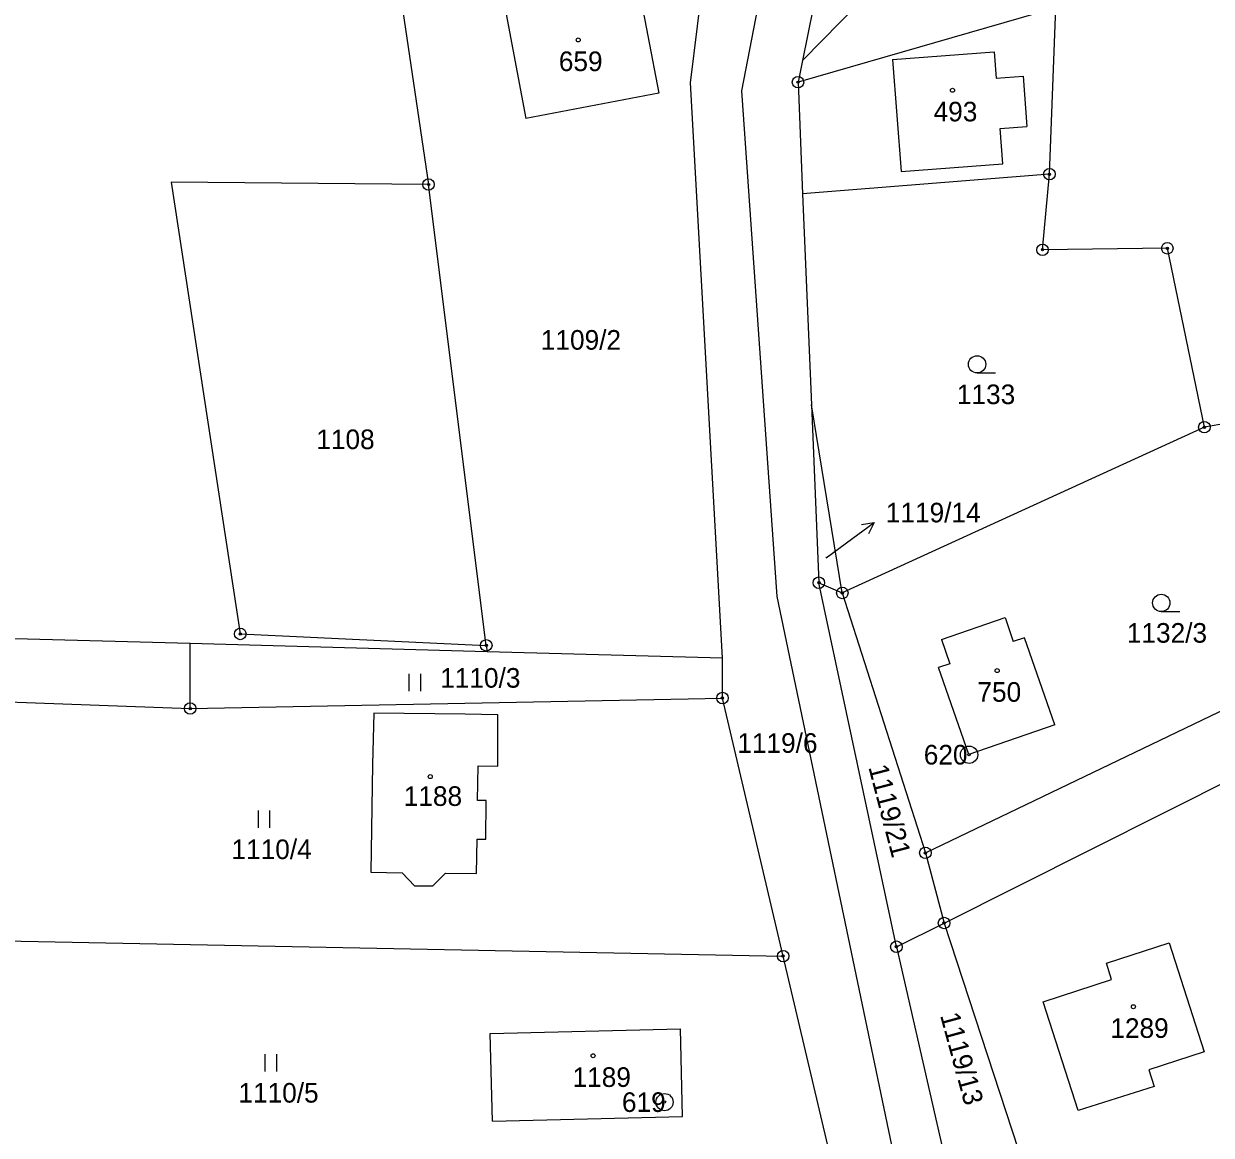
# Model space of a CAD drawing. Extents: x -439246 to -433691, y -1130252 to -1121148.
# Drawn here: x -438157.2 to -438054.2, y -1123934.7 to -1123838.4 of the extents above; entities that cross this region are included whole.
import ezdxf

# ---------------------------------------------------------------- set-up
doc = ezdxf.new("R2010")
doc.units = 0
for name, color, linetype in [('Vrstva 1', 7, 'Continuous'), ('Vrstva 16', 7, 'Continuous'), ('Vrstva 17', 7, 'Continuous'), ('Vrstva 18', 7, 'Continuous'), ('Vrstva 19', 7, 'Continuous'), ('Vrstva 24', 7, 'Continuous'), ('Vrstva 25', 7, 'Continuous'), ('Vrstva 3', 7, 'Continuous'), ('Vrstva 37', 7, 'Continuous'), ('Vrstva 4', 7, 'Continuous')]:
    doc.layers.add(name, color=color, linetype=linetype)

msp = doc.modelspace()

# ---------------------------------------------------------------- linework, layer by layer
at = {"layer": 'Vrstva 1'}
for p, q in [((-438126.83, -1123898.11), (-438126.94, -1123902.56)), ((-438118.91, -1123898.21), (-438126.83, -1123898.11)), ((-438116.07, -1123898.25), (-438118.91, -1123898.21)), ((-438116.07, -1123902.71), (-438116.07, -1123898.25)), ((-438126.94, -1123902.56), (-438127.07, -1123911.91)), ((-438117.84, -1123905.68), (-438117.77, -1123902.68)), ((-438117.77, -1123902.68), (-438116.07, -1123902.71)), ((-438117.09, -1123905.69), (-438117.84, -1123905.68)), ((-438117.13, -1123909.04), (-438117.09, -1123905.69)), ((-438117.92, -1123912.03), (-438117.88, -1123909.03)), ((-438117.88, -1123909.03), (-438117.13, -1123909.04)), ((-438127.07, -1123911.91), (-438124.37, -1123911.95)), ((-438124.37, -1123911.95), (-438123.3, -1123913.08)), ((-438121.7, -1123913.1), (-438120.61, -1123911.99)), ((-438120.61, -1123911.99), (-438117.92, -1123912.03)), ((-438123.3, -1123913.08), (-438121.7, -1123913.1))]:
    msp.add_line(p, q, dxfattribs=at)
for points in [[(-438094.93, -1123844.17), (-438079.13, -1123762.47)], [(-438081.48, -1123800.99), (-438089.68, -1123841.54)], [(-438099.39, -1123843.47), (-438096.95, -1123823.81)], [(-438089.68, -1123841.54), (-438079.77, -1123831.43)], [(-438124.92, -1123833.12), (-438122.08, -1123852.29)], [(-438104.02, -1123834.4), (-438102.12, -1123844.38)], [(-438115.54, -1123836.59), (-438113.64, -1123846.57)], [(-438067.72, -1123836.97), (-438090.06, -1123843.42)], [(-438068.27, -1123851.4), (-438067.72, -1123836.97)], [(-438089.68, -1123841.54), (-438090.06, -1123843.42)], [(-438096.6, -1123893.31), (-438099.39, -1123843.47)], [(-438090.06, -1123843.42), (-438089.66, -1123853.1)], [(-438102.12, -1123844.38), (-438113.64, -1123846.57)], [(-438091.88, -1123888.01), (-438094.93, -1123844.17)], [(-438122.08, -1123852.29), (-438144.38, -1123852.09)], [(-438144.38, -1123852.09), (-438138.4, -1123891.25)], [(-438117.08, -1123892.24), (-438122.08, -1123852.29)], [(-438068.27, -1123851.4), (-438089.66, -1123853.1)], [(-438068.87, -1123857.95), (-438068.27, -1123851.4)], [(-438089.66, -1123853.1), (-438088.89, -1123871.39)], [(-438058.05, -1123857.82), (-438068.87, -1123857.95)], [(-438054.84, -1123873.33), (-438058.05, -1123857.82)], [(-438086.22, -1123887.7), (-438088.89, -1123871.39)], [(-438088.89, -1123871.39), (-438088.25, -1123886.81)], [(-438052.17, -1123872.86), (-438054.84, -1123873.33)], [(-438054.84, -1123873.33), (-438086.22, -1123887.7)], [(-438088.25, -1123886.81), (-438086.22, -1123887.7)], [(-438081.53, -1123918.37), (-438088.25, -1123886.81)], [(-438081.79, -1123936.26), (-438091.88, -1123888.01)], [(-438086.22, -1123887.7), (-438079.02, -1123910.23)], [(-438077.63, -1123891.74), (-438072.12, -1123889.83)], [(-438072.12, -1123889.83), (-438071.4, -1123891.92)], [(-438200.28, -1123890.51), (-438142.74, -1123892.06)], [(-438138.4, -1123891.25), (-438117.08, -1123892.24)], [(-438142.74, -1123897.72), (-438142.74, -1123892.06)], [(-438142.74, -1123892.06), (-438117.01, -1123892.76)], [(-438117.08, -1123892.24), (-438117.01, -1123892.76)], [(-438077.63, -1123891.74), (-438076.9, -1123893.83)], [(-438070.42, -1123891.58), (-438071.4, -1123891.92)], [(-438067.8, -1123899.12), (-438070.42, -1123891.58)], [(-438117.01, -1123892.76), (-438096.6, -1123893.31)], [(-438096.61, -1123896.81), (-438096.6, -1123893.31)], [(-438076.9, -1123893.83), (-438077.88, -1123894.17)], [(-438075.26, -1123901.71), (-438077.88, -1123894.17)], [(-438079.02, -1123910.23), (-438047.78, -1123895.23)], [(-438172.73, -1123896.63), (-438142.74, -1123897.72)], [(-438142.74, -1123897.72), (-438096.61, -1123896.81)], [(-438091.35, -1123919.18), (-438096.61, -1123896.81)], [(-438067.8, -1123899.12), (-438075.26, -1123901.71)], [(-438077.4, -1123916.31), (-438045.54, -1123900.32)], [(-438079.02, -1123910.23), (-438077.4, -1123916.31)], [(-438081.53, -1123918.37), (-438077.4, -1123916.31)], [(-438077.4, -1123916.31), (-438068.84, -1123942.44)], [(-438170.63, -1123917.63), (-438091.35, -1123919.18)], [(-438063.33, -1123919.78), (-438057.9, -1123918.04)], [(-438057.9, -1123918.04), (-438054.87, -1123927.47)], [(-438086.88, -1123938.16), (-438091.35, -1123919.18)], [(-438081.53, -1123918.37), (-438075.74, -1123943.69)], [(-438062.88, -1123921.21), (-438063.33, -1123919.78)], [(-438068.82, -1123923.13), (-438062.88, -1123921.21)], [(-438065.77, -1123932.56), (-438068.82, -1123923.13)], [(-438116.74, -1123925.9), (-438100.24, -1123925.49)], [(-438116.55, -1123933.5), (-438116.74, -1123925.9)], [(-438100.06, -1123933.09), (-438100.24, -1123925.49)], [(-438054.87, -1123927.47), (-438059.65, -1123929.04)], [(-438059.65, -1123929.04), (-438059.2, -1123930.47)], [(-438059.2, -1123930.47), (-438065.77, -1123932.56)], [(-438116.55, -1123933.5), (-438100.06, -1123933.09)]]:
    msp.add_lwpolyline(points, dxfattribs=at)
at = {"layer": 'Vrstva 16'}
msp.add_line((-438085.87, -1123883.35), (-438083.45, -1123881.58), dxfattribs=at)
for points in [[(-438084.55, -1123881.77), (-438083.45, -1123881.58), (-438083.96, -1123882.57)], [(-438087.62, -1123884.64), (-438085.87, -1123883.35)]]:
    msp.add_lwpolyline(points, dxfattribs=at)
at = {"layer": 'Vrstva 24'}
for centre, radius in [((-438090.06, -1123843.42), 0.5), ((-438090.06, -1123843.42), 0.1), ((-438068.27, -1123851.4), 0.5), ((-438068.27, -1123851.4), 0.1), ((-438122.08, -1123852.29), 0.5), ((-438122.08, -1123852.29), 0.1), ((-438068.87, -1123857.95), 0.5), ((-438058.05, -1123857.82), 0.5), ((-438068.87, -1123857.95), 0.1), ((-438058.05, -1123857.82), 0.1), ((-438054.84, -1123873.33), 0.5), ((-438054.84, -1123873.33), 0.1), ((-438088.25, -1123886.81), 0.5), ((-438088.25, -1123886.81), 0.1), ((-438086.22, -1123887.7), 0.5), ((-438086.22, -1123887.7), 0.1), ((-438138.4, -1123891.25), 0.5), ((-438138.4, -1123891.25), 0.1), ((-438117.08, -1123892.24), 0.5), ((-438117.08, -1123892.24), 0.1), ((-438096.61, -1123896.81), 0.5), ((-438142.74, -1123897.72), 0.5), ((-438142.74, -1123897.72), 0.1), ((-438096.61, -1123896.81), 0.1), ((-438075.23, -1123901.72), 0.75), ((-438075.23, -1123901.72), 0.1), ((-438079.02, -1123910.23), 0.5), ((-438079.02, -1123910.23), 0.1), ((-438077.4, -1123916.31), 0.5), ((-438077.4, -1123916.31), 0.1), ((-438081.53, -1123918.37), 0.5), ((-438091.35, -1123919.18), 0.5), ((-438091.35, -1123919.18), 0.1), ((-438081.53, -1123918.37), 0.1), ((-438101.63, -1123931.84), 0.75), ((-438101.63, -1123931.84), 0.1)]:
    msp.add_circle(centre, radius, dxfattribs=at)
at = {"layer": 'Vrstva 25'}
for p, q in [((-438074.54, -1123868.63), (-438072.94, -1123868.63)), ((-438058.58, -1123889.31), (-438056.98, -1123889.31)), ((-438123.76, -1123896.22), (-438123.76, -1123894.72)), ((-438122.76, -1123896.22), (-438122.76, -1123894.72)), ((-438136.83, -1123908.07), (-438136.83, -1123906.57)), ((-438135.83, -1123908.07), (-438135.83, -1123906.57)), ((-438136.23, -1123929.18), (-438136.23, -1123927.68)), ((-438135.23, -1123929.18), (-438135.23, -1123927.68))]:
    msp.add_line(p, q, dxfattribs=at)
for centre, radius in [((-438109.11, -1123839.76), 0.175), ((-438076.67, -1123844.12), 0.175), ((-438074.54, -1123867.88), 0.75), ((-438058.58, -1123888.56), 0.75), ((-438072.8, -1123894.43), 0.175), ((-438121.93, -1123903.62), 0.175), ((-438060.99, -1123923.57), 0.175), ((-438107.82, -1123927.82), 0.175)]:
    msp.add_circle(centre, radius, dxfattribs=at)
at = {"layer": 'Vrstva 3'}
for points in [[(-438104.02, -1123834.4), (-438102.12, -1123844.38)], [(-438115.54, -1123836.59), (-438113.64, -1123846.57)], [(-438081.88, -1123841.46), (-438073.06, -1123840.78)], [(-438073.06, -1123840.78), (-438072.88, -1123843.07)], [(-438081.88, -1123841.46), (-438081.13, -1123851.17)], [(-438072.88, -1123843.07), (-438070.56, -1123842.89)], [(-438070.56, -1123842.89), (-438070.22, -1123847.25)], [(-438102.12, -1123844.38), (-438113.64, -1123846.57)], [(-438072.54, -1123847.43), (-438070.22, -1123847.25)], [(-438072.31, -1123850.49), (-438072.54, -1123847.43)], [(-438081.13, -1123851.17), (-438072.31, -1123850.49)], [(-438077.63, -1123891.74), (-438072.12, -1123889.83)], [(-438072.12, -1123889.83), (-438071.4, -1123891.92)], [(-438077.63, -1123891.74), (-438076.9, -1123893.83)], [(-438070.42, -1123891.58), (-438071.4, -1123891.92)], [(-438067.8, -1123899.12), (-438070.42, -1123891.58)], [(-438076.9, -1123893.83), (-438077.88, -1123894.17)], [(-438075.26, -1123901.71), (-438077.88, -1123894.17)], [(-438126.83, -1123898.11), (-438126.94, -1123902.56)], [(-438118.91, -1123898.21), (-438126.83, -1123898.11)], [(-438116.07, -1123898.25), (-438118.91, -1123898.21)], [(-438116.07, -1123902.71), (-438116.07, -1123898.25)], [(-438067.8, -1123899.12), (-438075.26, -1123901.71)], [(-438126.94, -1123902.56), (-438127.07, -1123911.91)], [(-438117.84, -1123905.68), (-438117.77, -1123902.68)], [(-438117.77, -1123902.68), (-438116.07, -1123902.71)], [(-438117.09, -1123905.69), (-438117.84, -1123905.68)], [(-438117.13, -1123909.04), (-438117.09, -1123905.69)], [(-438117.92, -1123912.03), (-438117.88, -1123909.03)], [(-438117.88, -1123909.03), (-438117.13, -1123909.04)], [(-438127.07, -1123911.91), (-438124.37, -1123911.95)], [(-438124.37, -1123911.95), (-438123.3, -1123913.08)], [(-438121.7, -1123913.1), (-438120.61, -1123911.99)], [(-438120.61, -1123911.99), (-438117.92, -1123912.03)], [(-438123.3, -1123913.08), (-438121.7, -1123913.1)], [(-438063.33, -1123919.78), (-438057.9, -1123918.04)], [(-438057.9, -1123918.04), (-438054.87, -1123927.47)], [(-438062.88, -1123921.21), (-438063.33, -1123919.78)], [(-438068.82, -1123923.13), (-438062.88, -1123921.21)], [(-438065.77, -1123932.56), (-438068.82, -1123923.13)], [(-438116.74, -1123925.9), (-438100.24, -1123925.49)], [(-438116.55, -1123933.5), (-438116.74, -1123925.9)], [(-438100.06, -1123933.09), (-438100.24, -1123925.49)], [(-438054.87, -1123927.47), (-438059.65, -1123929.04)], [(-438059.65, -1123929.04), (-438059.2, -1123930.47)], [(-438059.2, -1123930.47), (-438065.77, -1123932.56)], [(-438116.55, -1123933.5), (-438100.06, -1123933.09)]]:
    msp.add_lwpolyline(points, dxfattribs=at)
at = {"layer": 'Vrstva 37'}
for centre in [(-438109.11, -1123839.76), (-438076.67, -1123844.12), (-438072.8, -1123894.43), (-438121.93, -1123903.62), (-438060.99, -1123923.57), (-438107.82, -1123927.82)]:
    msp.add_circle(centre, 0.175, dxfattribs=at)
at = {"layer": 'Vrstva 4'}
for points in [[(-438081.88, -1123841.46), (-438073.06, -1123840.78)], [(-438073.06, -1123840.78), (-438072.88, -1123843.07)], [(-438081.88, -1123841.46), (-438081.13, -1123851.17)], [(-438072.88, -1123843.07), (-438070.56, -1123842.89)], [(-438070.56, -1123842.89), (-438070.22, -1123847.25)], [(-438072.54, -1123847.43), (-438070.22, -1123847.25)], [(-438072.31, -1123850.49), (-438072.54, -1123847.43)], [(-438081.13, -1123851.17), (-438072.31, -1123850.49)]]:
    msp.add_lwpolyline(points, dxfattribs=at)

# ---------------------------------------------------------------- texts
at = {"layer": 'Vrstva 16'}
msp.add_text('1119/14', height=1.7, dxfattribs=at).set_placement((-438082.45, -1123881.58))
at = {"layer": 'Vrstva 17'}
for s, p in [('620', (-438079.16, -1123902.57)), ('619', (-438105.32, -1123932.69))]:
    msp.add_text(s, height=1.7, dxfattribs=at).set_placement(p)
at = {"layer": 'Vrstva 18'}
for s, height, p in [('1109/2', 1.7, (-438112.35, -1123866.61)), ('1133', 1.7, (-438076.29, -1123871.33)), ('1108', 1.7, (-438131.81, -1123875.23)), ('1119/14', 0.1, (-438087.82, -1123884.64)), ('1132/3', 1.7, (-438061.56, -1123892.01)), ('1110/3', 1.7, (-438121.07, -1123895.91)), ('1119/6', 1.7, (-438095.32, -1123901.56)), ('1110/4', 1.7, (-438139.16, -1123910.77)), ('1110/5', 1.7, (-438138.56, -1123931.88))]:
    msp.add_text(s, height=height, dxfattribs=at).set_placement(p)
for s, rotation, p in [('1119/21', 284.6546, (-438083.97, -1123902.8)), ('1119/13', 285.3029, (-438077.76, -1123924.31))]:
    msp.add_text(s, height=1.7, rotation=rotation, dxfattribs=at).set_placement(p)
at = {"layer": 'Vrstva 19'}
for s, p in [('659', (-438110.79, -1123842.46)), ('493', (-438078.31, -1123846.82)), ('750', (-438074.51, -1123897.13)), ('1188', (-438124.23, -1123906.16)), ('1289', (-438062.99, -1123926.27)), ('1189', (-438109.6, -1123930.52))]:
    msp.add_text(s, height=1.7, dxfattribs=at).set_placement(p)

doc.saveas('drawing.dxf')
